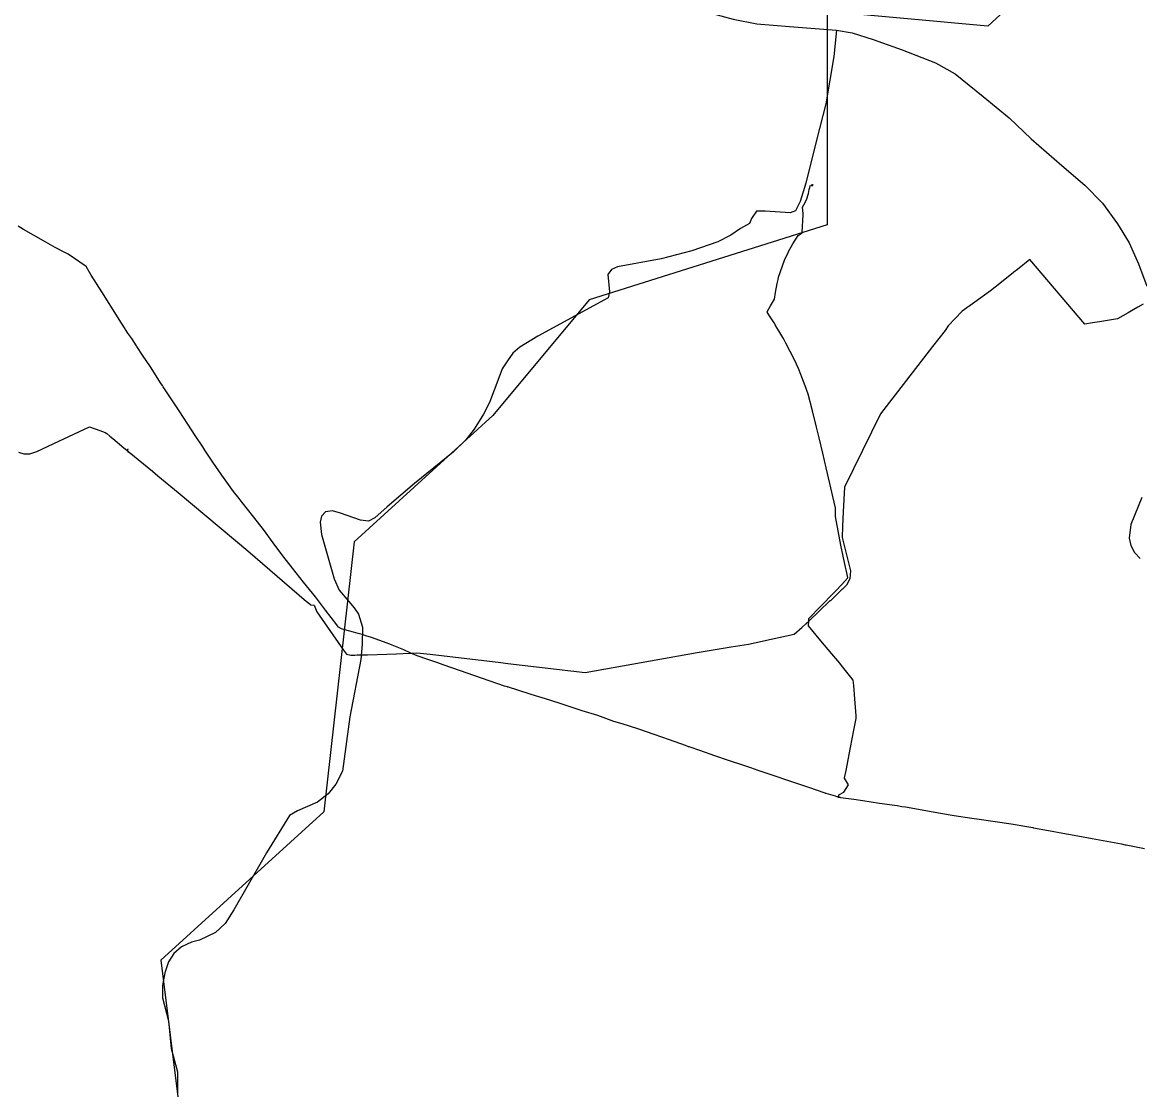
# Model space of a CAD drawing. Extents: x -789162 to -606354, y -1062736 to -945481.
# Drawn here: x -686943 to -685160, y -978758 to -977055 of the extents above; entities that cross this region are included whole.
import ezdxf

# ---------------------------------------------------------------- set-up
doc = ezdxf.new("R2010")
doc.units = 0
for name, color, linetype in [('_SIRSI VZTAHY_CYKLOTRASY MISTNI S', 7, 'Continuous'), ('_SIRSI VZTAHY_SILNICE I TRIDY_STAV', 7, 'Continuous'), ('_SIRSI VZTAHY_SILNICE III TRIDY_STAV', 7, 'Continuous'), ('_SIRSI VZTAHY_VTL PLYNOVOD', 7, 'Continuous')]:
    doc.layers.add(name, color=color, linetype=linetype)

msp = doc.modelspace()

# ---------------------------------------------------------------- linework, layer by layer
at = {"layer": '_SIRSI VZTAHY_CYKLOTRASY MISTNI S'}
msp.add_lwpolyline([(-685310.3, -976975.9), (-685402.6, -977061.4), (-685659.1, -977037.5), (-685659.1, -977378), (-686038.7, -977497.7), (-686192.6, -977682.5), (-686413.9, -977883.8), (-686461.9, -978315), (-686722.4, -978551.7), (-686676.9, -978914.6), (-686782, -978908.5), (-686911.9, -979131), (-686719.5, -979750.6), (-686589.5, -979932), (-686435.6, -980164.7), (-686589.5, -980305), (-686431.3, -980464.1), (-686441.6, -980720.8), (-686404, -981021.9), (-686269.4, -981339.8)], dxfattribs=at)
at = {"layer": '_SIRSI VZTAHY_SILNICE I TRIDY_STAV'}
for points in [[(-686335.8, -976695.4), (-686315.7, -976714.6), (-686212.1, -976793.8), (-686111.2, -976885.2), (-686066.1, -976924.6), (-686034, -976946.7), (-685984, -976974.5), (-685902.6, -977019.3), (-685881.5, -977028.7), (-685856.2, -977037.1), (-685808.7, -977050), (-685771.2, -977057.2), (-685718.8, -977061.7), (-685644.2, -977067.7)], [(-685644.2, -977067.7), (-685619.2, -977072), (-685585.4, -977082.5), (-685539.2, -977098.9), (-685486, -977119.8), (-685454.8, -977137.1), (-685409.7, -977173.4), (-685368.6, -977207.5), (-685333.3, -977241), (-685284.2, -977283.3), (-685247.8, -977315), (-685219.4, -977343.5), (-685195.6, -977376.5), (-685177, -977407), (-685162.1, -977440.4), (-685148.6, -977475.8)], [(-685156.6, -977813.5), (-685174.1, -977856.4), (-685177, -977878), (-685174.4, -977889.8), (-685168.3, -977901.3), (-685159.4, -977910.7)]]:
    msp.add_lwpolyline(points, dxfattribs=at)
at = {"layer": '_SIRSI VZTAHY_SILNICE III TRIDY_STAV'}
msp.add_lwpolyline([(-685644.2, -977067.7), (-685648.5, -977109.4), (-685661.1, -977185.1), (-685676.1, -977243), (-685693.1, -977311.8), (-685701.9, -977341.2), (-685709.6, -977355.8), (-685717.7, -977359.2), (-685758, -977356.2), (-685771.5, -977356.6), (-685779.4, -977368.2), (-685782.7, -977376.1), (-685797, -977384.1), (-685812.9, -977394.8), (-685833.5, -977405.1), (-685875.1, -977419.6), (-685924, -977432.4), (-685993.7, -977445), (-686003, -977449.6), (-686008.7, -977457.5), (-686006.4, -977485.2), (-686008.3, -977494.5), (-686120.8, -977556), (-686149.5, -977573.6), (-686160.5, -977582.9), (-686169.2, -977595.4), (-686177.6, -977607.8), (-686182.9, -977622.1), (-686197.5, -977661.5), (-686207.5, -977680.5), (-686222.1, -977704), (-686235.7, -977721.1), (-686255.6, -977740.7), (-686317.2, -977790.9), (-686360.9, -977828.3), (-686380.6, -977845.7), (-686390.9, -977851.1), (-686403.8, -977849.6), (-686435.5, -977838.5), (-686448.3, -977834.7), (-686459.7, -977836.2), (-686466.1, -977842.9), (-686467.9, -977852.5), (-686465.8, -977872.5), (-686445.9, -977943), (-686437.5, -977960.9), (-686422.4, -977979.1), (-686413.6, -977989.2), (-686407, -977999.7), (-686400.4, -978020.4), (-686400.9, -978047.1), (-686403, -978071.9), (-686420.4, -978163.2), (-686432.2, -978249.8), (-686443, -978270.8), (-686455.4, -978286.1), (-686472.3, -978299.5), (-686504.1, -978313.2), (-686517.1, -978320.9), (-686553.4, -978380.1), (-686586.9, -978438.6), (-686605.8, -978471.3), (-686619.8, -978492.8), (-686635.1, -978507.5), (-686660.3, -978519.8), (-686673.1, -978522.6), (-686689.5, -978530.5), (-686701.6, -978540.8), (-686710.1, -978554), (-686715.8, -978571.8), (-686719.8, -978592.1), (-686719.4, -978611.7), (-686710, -978648.4), (-686706, -978692.6), (-686695.5, -978730), (-686695.7, -978764.7)], dxfattribs=at)
at = {"layer": '_SIRSI VZTAHY_VTL PLYNOVOD'}
for points in [[(-685688.4, -978010.5), (-685688.4, -978006.5), (-685669.4, -977987.2), (-685648.2, -977965.4), (-685648.2, -977965.4), (-685648, -977965.2), (-685646.8, -977964), (-685645.1, -977962.3), (-685635.5, -977952), (-685626.2, -977942), (-685625.9, -977940.7), (-685628.8, -977928.7), (-685629.8, -977924.5), (-685637.3, -977889.2), (-685645.5, -977843.5), (-685645.4, -977829.7), (-685649.6, -977811.9), (-685654.5, -977791), (-685660.5, -977765.8), (-685666, -977742.4), (-685671.6, -977718), (-685675.8, -977701.2), (-685682.3, -977675.1), (-685689.1, -977648.4), (-685694, -977635), (-685699.1, -977621.3), (-685700.7, -977617.1), (-685704.6, -977607.2), (-685710.8, -977593.5), (-685717.7, -977580.1), (-685724.7, -977567.1), (-685727.6, -977561.7), (-685729.6, -977558.2), (-685735.9, -977547.1), (-685741.2, -977538.6), (-685741.4, -977538.3), (-685743.6, -977534.8), (-685750, -977525.1), (-685754.9, -977517.7), (-685755, -977517.4), (-685754.8, -977517.1), (-685749.1, -977507.3), (-685742.8, -977496.9), (-685741.2, -977486.3), (-685738.9, -977471.8), (-685737.3, -977465.2), (-685736.4, -977461.5), (-685727.2, -977434.6), (-685721.2, -977422.2), (-685720.9, -977421.6), (-685713.5, -977408.4), (-685705.1, -977395.4), (-685705.1, -977395.4), (-685698.9, -977390.7), (-685698.9, -977390.3), (-685698.9, -977389.9), (-685697.4, -977362), (-685697.4, -977361.5), (-685697.4, -977360.7), (-685697.8, -977354.8), (-685698.2, -977350), (-685696.3, -977346.2), (-685691.9, -977338.3), (-685688.7, -977328.3), (-685687.4, -977322), (-685686.7, -977318.6), (-685686, -977316.2), (-685685.5, -977314.8), (-685684.1, -977315.2), (-685684, -977315.2)], [(-685684, -977315.2), (-685683.6, -977313.7), (-685683.4, -977313.7), (-685682.8, -977313.9), (-685682.6, -977313.9), (-685683, -977315.5)], [(-685684, -977315.2), (-685683.4, -977315.4), (-685683.2, -977315.4), (-685683, -977315.5)], [(-685683, -977315.5), (-685682.8, -977315.5), (-685682, -977315.7), (-685681.9, -977315.3), (-685681.7, -977314.6), (-685681.6, -977314.4), (-685681.4, -977313.8)], [(-686323.2, -978061.5), (-686334.4, -978056.6), (-686353, -978048.9), (-686353.9, -978048.6), (-686354.1, -978048.6), (-686367.1, -978043.5), (-686386.2, -978036.6), (-686395.1, -978033.8), (-686395.1, -978033.8), (-686396.8, -978033.3), (-686401.1, -978031.7), (-686407.2, -978030.1), (-686414.9, -978028.1), (-686428.5, -978024.2), (-686434, -978022.7), (-686439, -978020), (-686440.3, -978018.2), (-686440.3, -978018.2), (-686441.5, -978016.7), (-686459.5, -977993), (-686475.2, -977971.8), (-686494.7, -977948.2), (-686512, -977926), (-686527.5, -977906.1), (-686543, -977885.6), (-686558.5, -977864.4), (-686573.7, -977844.4), (-686594, -977819.3), (-686595.8, -977816.9), (-686597.5, -977814.8), (-686606.2, -977803.8), (-686624.9, -977777.9), (-686639.3, -977757), (-686651.9, -977737.9), (-686655.5, -977732.5), (-686667.6, -977714.2), (-686679.1, -977696.3), (-686692.8, -977675.1), (-686706.8, -977654.3), (-686718.5, -977636.5), (-686719.8, -977634.4), (-686719.8, -977634.4), (-686721.5, -977631.8), (-686738.9, -977604.9), (-686751.5, -977586.3), (-686760.4, -977572.3), (-686761, -977571.3), (-686768.5, -977559.4), (-686774.7, -977550.9), (-686778.6, -977545.3), (-686778.6, -977545.2), (-686779.4, -977544.2), (-686785.1, -977535.1), (-686788.9, -977529), (-686790.5, -977526.4), (-686816.5, -977485.2), (-686833.4, -977458.3), (-686841.5, -977444.9), (-686870.1, -977425.2), (-686875.3, -977422.5), (-686891, -977414.2), (-686905.8, -977405.7), (-686925.5, -977394.6), (-686941.6, -977385.7), (-686950.2, -977380.5)], [(-685154.7, -977505), (-685163.3, -977509.8), (-685173, -977515.5), (-685178.4, -977518.7), (-685195.6, -977528.4), (-685224.2, -977532.9), (-685235.5, -977534.7), (-685247.8, -977536.7), (-685335.7, -977433.5), (-685354.9, -977449.3), (-685361.1, -977453.9), (-685361.5, -977454.2), (-685383.3, -977471.6), (-685398, -977483.3), (-685423.2, -977501.4), (-685443.6, -977516), (-685465.7, -977539.5), (-685470.8, -977547), (-685490.6, -977572.4), (-685573.9, -977679.6), (-685631.1, -977796.8), (-685633.5, -977836.3), (-685634.2, -977859.1), (-685635.1, -977877), (-685621.6, -977930.5), (-685622.5, -977942.8), (-685627.9, -977953.3), (-685634.4, -977959.3), (-685634.8, -977959.7), (-685653.8, -977978), (-685654.4, -977978.4), (-685688.4, -978010.5)], [(-686949.4, -977741), (-686940.7, -977743.4), (-686931.4, -977743.5), (-686920, -977740.1), (-686885, -977723.6), (-686835.9, -977700.4), (-686819.5, -977706.4), (-686810.9, -977709.6), (-686808.3, -977711.1), (-686803.7, -977715.2), (-686799, -977719.3), (-686781.1, -977734.1), (-686776.4, -977738)], [(-686776.4, -977738), (-686776.1, -977737.7)], [(-686776.1, -977737.7), (-686775.9, -977737.5), (-686775.8, -977737.4), (-686775.6, -977737.1)], [(-686776.1, -977737.7), (-686776, -977737.8), (-686775.8, -977738), (-686775.6, -977737.7), (-686775.6, -977737.7), (-686775.3, -977737.4), (-686775.5, -977737.2), (-686775.6, -977737.1)], [(-686775.6, -977737.1), (-686775.5, -977737), (-686775.1, -977736.6), (-686774.7, -977736.1), (-686774.5, -977735.9), (-686774.4, -977735.8), (-686774.4, -977735.8)], [(-686776.4, -977738), (-686774.5, -977739.6)], [(-686774.5, -977739.6), (-686774.7, -977739.9), (-686775, -977740.2)], [(-686773.6, -977741.3), (-686774.3, -977740.7), (-686775, -977740.2)], [(-686775, -977740.2), (-686775, -977740.3)], [(-686773.1, -977740.7), (-686773.8, -977740.1), (-686774.5, -977739.6)], [(-686773.1, -977740.7), (-686773.3, -977741), (-686773.6, -977741.3)], [(-686773.6, -977741.3), (-686773.6, -977741.4)], [(-686773.1, -977740.7), (-686772.9, -977740.9), (-686735.8, -977771.4), (-686727.2, -977778.5), (-686694.6, -977805.3), (-686583.2, -977898.4), (-686490, -977979), (-686489, -977979.8), (-686482.7, -977984.8), (-686477.4, -977984.9), (-686473.4, -977995.6), (-686430.9, -978057), (-686425.9, -978063.3), (-686419.3, -978064.7), (-686412.8, -978064.6), (-686408.9, -978064.5), (-686408.6, -978064.5), (-686407.9, -978064.5), (-686397.6, -978064.3), (-686397.4, -978064.3), (-686396.6, -978064.3), (-686396.3, -978064.3), (-686395.6, -978064.3), (-686392.3, -978064.2), (-686346.3, -978062.8), (-686335.7, -978062.2), (-686323.2, -978061.5)], [(-686323.2, -978061.5), (-686313.5, -978061), (-686292.2, -978063.5), (-686179.5, -978076.6), (-686168.5, -978077.9), (-686045.3, -978092.4), (-685866.6, -978060.7), (-685812.1, -978051.7), (-685784.3, -978047.1), (-685777.1, -978045.6), (-685760.3, -978042), (-685711.4, -978031.5), (-685699.4, -978020.9), (-685692.6, -978014.5), (-685688.4, -978010.5)], [(-685640.6, -978290.8), (-685640.5, -978288), (-685640.4, -978287.5), (-685632.4, -978283.4), (-685625.1, -978271.7), (-685631.3, -978261), (-685631.3, -978260.6), (-685628.8, -978248.8), (-685621.9, -978212), (-685616.5, -978184.8), (-685612.4, -978165.7), (-685612.4, -978161.7), (-685614.8, -978134.5), (-685616.4, -978113.1), (-685617.2, -978104.7), (-685617.2, -978104.6), (-685620.9, -978100), (-685635.9, -978081.1), (-685636.9, -978079.9), (-685637.4, -978079.4), (-685638.8, -978077.8), (-685651.4, -978063), (-685669.1, -978042.2), (-685688.5, -978017.8), (-685688.4, -978010.5)], [(-685641.2, -978291.4), (-685641.6, -978291.3), (-685641.7, -978291.3), (-685641.8, -978291.3), (-685645.4, -978290.1), (-685660.3, -978285.7), (-685661.4, -978285.4), (-685662.3, -978285.1), (-685688.4, -978275.9), (-685702.3, -978271.2), (-685715.4, -978266.8), (-685748.1, -978255.9), (-685768.9, -978248.8), (-685780.9, -978244.8), (-685780.9, -978244.8), (-685792, -978241.1), (-685816.1, -978233.1), (-685838.2, -978225.5), (-685862, -978217.1), (-685877.3, -978211.9), (-685878.9, -978211.4), (-685880.1, -978211), (-685880.2, -978210.9), (-685884.9, -978209.2), (-685910.7, -978200.2), (-685935.1, -978191.4), (-685961.1, -978182.5), (-685985.8, -978174.2), (-685999.1, -978170.5), (-686025.1, -978161.3), (-686049.7, -978153.6), (-686080.1, -978143.7), (-686101.6, -978136.9), (-686131.2, -978127.7), (-686152.8, -978120.8), (-686167.7, -978116), (-686168.6, -978115.7), (-686168.7, -978115.7), (-686169.2, -978115.6), (-686169.4, -978115.5), (-686173.7, -978114.1), (-686196.7, -978106.2), (-686222.7, -978097.4), (-686244.3, -978089.6), (-686271.5, -978080.2), (-686280, -978077.2), (-686280.2, -978077.1), (-686296.3, -978071.6), (-686313.4, -978065.9), (-686323.2, -978061.5)], [(-685640.6, -978290.8), (-685641.1, -978290.7), (-685641.1, -978290.8), (-685641.2, -978291.1)], [(-685641.2, -978291.1), (-685641.2, -978291.4)], [(-685641.2, -978291.1), (-685640.9, -978291.1), (-685640.3, -978291.2), (-685640.3, -978291.2), (-685640.2, -978291.2), (-685639.8, -978291.2)], [(-685641.2, -978291.4), (-685640.5, -978291.5), (-685639.8, -978291.5)], [(-685639.8, -978291.2), (-685639.8, -978291), (-685639.8, -978290.9), (-685640.6, -978290.8)], [(-685639.8, -978291.5), (-685639.8, -978291.2)], [(-685639.8, -978291.5), (-685639.5, -978291.6), (-685638.8, -978291.7), (-685637.8, -978291.8), (-685633.4, -978292.3), (-685624.9, -978293.4), (-685616.3, -978294.6), (-685602, -978296.7), (-685575.2, -978300.9), (-685547.3, -978305), (-685539.7, -978306.2), (-685539.7, -978306.2), (-685533.8, -978307.1), (-685477.9, -978316.9), (-685456.3, -978320.6), (-685427.9, -978325), (-685416.1, -978326.6), (-685365.5, -978334.2), (-685330.8, -978340), (-685329.7, -978340.2), (-685305.8, -978344.9), (-685282.7, -978349), (-685259.1, -978353.2), (-685236, -978357.5), (-685212.6, -978361.6), (-685189.1, -978366.1), (-685183.4, -978367.3), (-685183.4, -978367.3), (-685182, -978367.6), (-685152.3, -978373.4)]]:
    msp.add_lwpolyline(points, dxfattribs=at)

doc.saveas('drawing.dxf')
